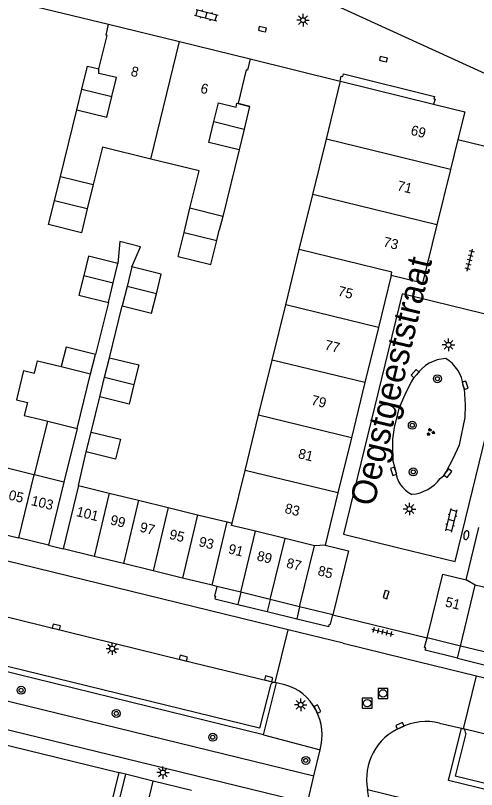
# Model space of a CAD drawing. Extents: x 125000 to 129004, y 397500 to 399008.
# Drawn here: x 127532.6 to 127578.9, y 398475.8 to 398553.4 of the extents above; entities that cross this region are included whole.
import ezdxf

# ---------------------------------------------------------------- set-up
doc = ezdxf.new("R2010")
doc.units = 0
for name, color, linetype in [('gg-afsc-erfafscheiding', 7, 'Continuous'), ('gg-afsc-muur', 7, 'Continuous'), ('gg-anno-huisnummerreeks BGT', 7, 'Continuous'), ('gg-anno-openbare ruimte label', 7, 'Continuous'), ('gg-bbg-bijgebouw', 7, 'Continuous'), ('gg-bbg-bijgebouw onder overbouw', 7, 'Continuous'), ('gg-bbg-gedigitaliseerde bebouwing', 7, 'Continuous'), ('gg-bbg-gedigitaliseerde bijgebouw', 7, 'Continuous'), ('gg-bbg-hoofdgebouw', 7, 'Continuous'), ('gg-bbg-onder overbouw', 7, 'Continuous'), ('gg-bbg-pand overbouw', 7, 'Continuous'), ('gg-bbg-tussenscheiding', 7, 'Continuous'), ('gg-bbg-tussenscheiding niveau 01', 7, 'Continuous'), ('gg-knt-verharding', 7, 'Continuous'), ('gg-knt-verharding nz', 7, 'Continuous'), ('gt-grn-groengrens', 7, 'Continuous'), ('gt-grn-weggrens', 7, 'Continuous'), ('gt-symb-boom', 7, 'Continuous'), ('gt-symb-brandkraan', 7, 'Continuous'), ('gt-symb-groenvak', 7, 'Continuous'), ('gt-symb-klinker verharding', 7, 'Continuous'), ('gt-symb-kolk', 7, 'Continuous'), ('gt-symb-lichtmast', 7, 'Continuous'), ('gt-symb-rioolschacht', 7, 'Continuous'), ('gt-symb-tegel verharding', 7, 'Continuous')]:
    doc.layers.add(name, color=color, linetype=linetype)

# ---------------------------------------------------------------- blocks, each defined once
blk = doc.blocks.new('gt0-BR')
at = {"layer": 'gt-symb-brandkraan'}
for centre, radius, start, end in [((-0.244, 0), 0.206, 107.56694, 252.43307), ((0.599, -2.664), 3, 106.89205, 107.56694), ((0, -0.691), 0.938, 73.10799, 106.89205), ((-0.599, -2.664), 3, 72.43309, 73.10799), ((0.244, 0), 0.206, 287.56695, 72.43309), ((0.599, 2.664), 3, 252.43307, 253.10797), ((0, 0.691), 0.938, 253.10797, 286.89206), ((-0.599, 2.664), 3, 286.89206, 287.56695)]:
    blk.add_arc(centre, radius, start, end, dxfattribs=at)
blk = doc.blocks.new('gt0-KOLK')
at = {"layer": 'gt-symb-kolk'}
blk.add_lwpolyline([(0, 0), (0.375, 0), (0.375, 0.4), (-0.375, 0.4), (-0.375, 0), (0, 0)], dxfattribs=at)
blk = doc.blocks.new('gt0-TEG1')
at = {"layer": 'gt-symb-tegel verharding'}
for p, q in [((-1.125, 0), (1.125, 0)), ((-0.9, -0.25), (-0.9, 0.25)), ((-0.45, -0.25), (-0.45, 0.25)), ((0, -0.25), (0, 0.25)), ((0.45, -0.25), (0.45, 0.25)), ((0.9, -0.25), (0.9, 0.25))]:
    blk.add_line(p, q, dxfattribs=at)
blk = doc.blocks.new('gt0-GRVAK')
at = {"layer": 'gt-symb-groenvak'}
for p, q in [((-0.11, 0.189), (-0.228, 0.24)), ((-0.182, 0.153), (0.088, 0.153)), ((-0.091, 0.211), (-0.156, 0.322)), ((-0.047, 0.214), (-0.047, 0.393)), ((-0.004, 0.211), (0.061, 0.322)), ((0.015, 0.189), (0.133, 0.24)), ((0.262, -0.052), (0.197, 0.059)), ((0.305, -0.049), (0.305, 0.13)), ((0.349, -0.052), (0.414, 0.059)), ((-0.245, -0.228), (-0.363, -0.177)), ((-0.318, -0.264), (-0.047, -0.264)), ((-0.226, -0.206), (-0.291, -0.095)), ((-0.183, -0.203), (-0.183, -0.024)), ((-0.139, -0.206), (-0.074, -0.095)), ((-0.12, -0.228), (-0.002, -0.177)), ((0.243, -0.074), (0.125, -0.023)), ((0.17, -0.11), (0.441, -0.11)), ((0.368, -0.074), (0.486, -0.023))]:
    blk.add_line(p, q, dxfattribs=at)
blk = doc.blocks.new('gt0-BOOM')
at = {"layer": 'gt-symb-boom'}
for radius in [0.4, 0.2]:
    blk.add_circle((0, 0), radius, dxfattribs=at)
blk = doc.blocks.new('gt0-KL1')
at = {"layer": 'gt-symb-klinker verharding'}
for p, q in [((-1.15, 0.3), (1.15, 0.3)), ((-1, -0.3), (-1, 0.3)), ((-0.5, 0.3), (-0.5, 0.45)), ((0, -0.3), (0, 0.3)), ((0.5, 0.3), (0.5, 0.45)), ((1, -0.3), (1, 0.3)), ((-1.15, -0.3), (1.15, -0.3)), ((-0.5, -0.45), (-0.5, -0.3)), ((0.5, -0.45), (0.5, -0.3))]:
    blk.add_line(p, q, dxfattribs=at)
blk = doc.blocks.new('gt0-LMAST')
at = {"layer": 'gt-symb-lichtmast'}
for p, q in [((-0.182, 0.173), (-0.447, 0.438)), ((-0.005, 0.246), (-0.005, 0.621)), ((0.172, 0.173), (0.437, 0.438)), ((-0.255, -0.004), (-0.63, -0.004)), ((-0.182, -0.181), (-0.447, -0.446)), ((-0.005, -0.254), (-0.005, -0.629)), ((0.437, -0.446), (0.172, -0.181)), ((0.245, -0.004), (0.62, -0.004))]:
    blk.add_line(p, q, dxfattribs=at)
blk.add_circle((-0.005, -0.004), 0.25, dxfattribs=at)
blk = doc.blocks.new('gt0-RS')
at = {"layer": 'gt-symb-rioolschacht'}
blk.add_lwpolyline([(-0.5, -0.5), (0.5, -0.5), (0.5, 0.5), (-0.5, 0.5)], close=True, dxfattribs=at)
blk.add_circle((0, 0), 0.375, dxfattribs=at)

msp = doc.modelspace()

# ---------------------------------------------------------------- linework, layer by layer
at = {"layer": 'gg-afsc-erfafscheiding'}
for p, q in [((127541.892, 398524.66), (127540.6, 398519.442)), ((127541.999, 398519.099), (127543.285, 398524.297)), ((127540.155, 398511.647), (127541.031, 398515.188)), ((127538.906, 398506.275), (127539.666, 398509.668))]:
    msp.add_line(p, q, dxfattribs=at)
msp.add_lwpolyline([(127544.255, 398528.216), (127545.123, 398530.226), (127543.03, 398530.753), (127542.86, 398528.57)], dxfattribs=at)
at = {"layer": 'gg-afsc-muur'}
for p, q in [((127532.868, 398554.732), (127541.924, 398552.56)), ((127556.126, 398549.1), (127565.153, 398546.851))]:
    msp.add_line(p, q, dxfattribs=at)
at = {"layer": 'gg-bbg-bijgebouw'}
for p, q in [((127538.718, 398543.991), (127539.222, 398546.049)), ((127536.482, 398534.861), (127537.075, 398537.28)), ((127540.369, 398536.468), (127539.774, 398534.049)), ((127549.492, 398531.673), (127550.087, 398534.096)), ((127548.902, 398529.274), (127549.492, 398531.673)), ((127542.374, 398526.608), (127542.86, 398528.57)), ((127544.255, 398528.216), (127543.77, 398526.258)), ((127541.892, 398524.66), (127542.374, 398526.608)), ((127543.77, 398526.258), (127543.285, 398524.297)), ((127540.115, 398517.484), (127540.6, 398519.442)), ((127541.514, 398517.138), (127541.999, 398519.099)), ((127538.756, 398511.992), (127540.115, 398517.484)), ((127541.031, 398515.188), (127541.514, 398517.138)), ((127534.48, 398507.353), (127535.807, 398512.722)), ((127538.756, 398511.992), (127537.429, 398506.631)), ((127539.666, 398509.668), (127540.155, 398511.647)), ((127534.415, 398507.369), (127531.452, 398508.094)), ((127534.48, 398507.353), (127534.415, 398507.369)), ((127537.429, 398506.631), (127535.878, 398500.287)), ((127538.906, 398506.275), (127537.348, 398499.932)), ((127538.906, 398506.275), (127541.969, 398505.525)), ((127541.969, 398505.525), (127544.931, 398504.799)), ((127544.931, 398504.799), (127547.893, 398504.073)), ((127547.893, 398504.073), (127550.855, 398503.347)), ((127550.855, 398503.347), (127553.816, 398502.622)), ((127553.816, 398502.622), (127554.322, 398502.498)), ((127529.901, 398501.749), (127532.864, 398501.024)), ((127535.878, 398500.287), (127532.864, 398501.024)), ((127540.461, 398499.17), (127537.348, 398499.932)), ((127543.424, 398498.445), (127540.461, 398499.17)), ((127546.386, 398497.72), (127543.424, 398498.445)), ((127549.348, 398496.994), (127546.386, 398497.72)), ((127552.311, 398496.269), (127549.348, 398496.994)), ((127552.798, 398496.15), (127552.311, 398496.269))]:
    msp.add_line(p, q, dxfattribs=at)
for points in [[(127539.222, 398546.049), (127539.789, 398548.363), (127540.954, 398548.08)], [(127539.774, 398534.049), (127539.184, 398531.651), (127535.895, 398532.462), (127536.482, 398534.861)], [(127542.86, 398528.57), (127539.911, 398529.3), (127539.428, 398527.351)], [(127546.719, 398525.528), (127547.204, 398527.486), (127544.255, 398528.216)], [(127539.428, 398527.351), (127538.943, 398525.39), (127541.892, 398524.66)], [(127543.285, 398524.297), (127546.234, 398523.567), (127546.719, 398525.528)], [(127540.6, 398519.442), (127537.651, 398520.172), (127537.166, 398518.214)], [(127541.999, 398519.099), (127544.95, 398518.378), (127544.465, 398516.417)], [(127544.465, 398516.417), (127543.98, 398514.459), (127541.031, 398515.188)], [(127540.155, 398511.647), (127543.104, 398510.918), (127542.615, 398508.939), (127539.666, 398509.668)], [(127563.653, 398500.295), (127566.012, 398499.719), (127564.441, 398493.3)], [(127573.895, 398490.984), (127575.468, 398497.397), (127577.807, 398496.823)]]:
    msp.add_lwpolyline(points, dxfattribs=at)
at = {"layer": 'gg-bbg-bijgebouw onder overbouw'}
for p, q in [((127555.184, 398495.566), (127552.798, 398496.15)), ((127558.137, 398494.843), (127555.184, 398495.566)), ((127561.1, 398494.118), (127558.137, 398494.843)), ((127564.441, 398493.3), (127561.1, 398494.118)), ((127577.237, 398490.169), (127573.895, 398490.984)), ((127580.19, 398489.448), (127577.237, 398490.169))]:
    msp.add_line(p, q, dxfattribs=at)
at = {"layer": 'gg-bbg-gedigitaliseerde bebouwing'}
msp.add_line((127555.011, 398539.968), (127553.373, 398533.286), dxfattribs=at)
at = {"layer": 'gg-bbg-gedigitaliseerde bijgebouw'}
for p, q in [((127556.077, 398544.318), (127555.515, 398542.026)), ((127555.515, 398542.026), (127555.011, 398539.968)), ((127553.373, 398533.286), (127553.035, 398531.906)), ((127552.781, 398530.867), (127553.035, 398531.906)), ((127552.193, 398528.467), (127552.781, 398530.867)), ((127548.902, 398529.274), (127552.193, 398528.467))]:
    msp.add_line(p, q, dxfattribs=at)
for points in [[(127533.379, 398517.81), (127534.475, 398517.539), (127534.687, 398518.397), (127534.788, 398518.802), (127537.166, 398518.214)], [(127533.379, 398517.81), (127532.657, 398514.891), (127533.779, 398514.613), (127533.455, 398513.304)], [(127533.455, 398513.304), (127535.134, 398512.889), (127535.807, 398512.722)]]:
    msp.add_lwpolyline(points, dxfattribs=at)
at = {"layer": 'gg-bbg-hoofdgebouw'}
for p, q in [((127541.924, 398552.56), (127549.049, 398550.824)), ((127549.049, 398550.824), (127556.126, 398549.1)), ((127563.78, 398541.03), (127565.206, 398546.838)), ((127537.075, 398537.28), (127538.718, 398543.991)), ((127562.422, 398535.495), (127563.78, 398541.03)), ((127576.983, 398541.002), (127576.24, 398537.983)), ((127576.24, 398537.983), (127574.877, 398532.448)), ((127561.06, 398529.949), (127562.422, 398535.495)), ((127559.702, 398524.414), (127561.06, 398529.949)), ((127570.28, 398527.359), (127569.004, 398522.148)), ((127558.34, 398518.868), (127559.702, 398524.414)), ((127569.004, 398522.148), (127567.651, 398516.623)), ((127556.982, 398513.333), (127558.34, 398518.868)), ((127567.651, 398516.623), (127566.293, 398511.076)), ((127555.623, 398507.797), (127556.982, 398513.333)), ((127566.293, 398511.076), (127564.937, 398505.539)), ((127554.322, 398502.498), (127555.623, 398507.797)), ((127564.937, 398505.539), (127563.653, 398500.295)), ((127577.807, 398496.823), (127579.089, 398502.069)), ((127520.72, 398482.907), (127542.944, 398477.495)), ((127542.944, 398477.495), (127537.262, 398454.215))]:
    msp.add_line(p, q, dxfattribs=at)
for points in [[(127540.954, 398548.08), (127541.767, 398551.443), (127541.66, 398551.471), (127541.924, 398552.56)], [(127556.126, 398549.1), (127555.847, 398547.954), (127555.74, 398547.98), (127554.922, 398544.642), (127556.086, 398544.356), (127556.077, 398544.318)], [(127574.552, 398544.545), (127577.667, 398543.78), (127576.983, 398541.002)], [(127546.172, 398539.041), (127541.297, 398540.24), (127540.369, 398536.468)], [(127550.087, 398534.096), (127551.01, 398537.852), (127546.172, 398539.041)], [(127574.877, 398532.448), (127573.433, 398526.583), (127570.28, 398527.359)]]:
    msp.add_lwpolyline(points, dxfattribs=at)
at = {"layer": 'gg-bbg-onder overbouw'}
msp.add_line((127565.206, 398546.838), (127574.552, 398544.545), dxfattribs=at)
at = {"layer": 'gg-bbg-pand overbouw'}
for p, q in [((127565.206, 398546.838), (127565.153, 398546.851)), ((127554.888, 398494.354), (127557.841, 398493.634)), ((127557.841, 398493.634), (127560.805, 398492.912)), ((127576.94, 398488.957), (127579.893, 398488.238))]:
    msp.add_line(p, q, dxfattribs=at)
for points in [[(127565.153, 398546.851), (127565.279, 398547.36), (127565.425, 398547.32), (127565.49, 398547.576), (127574.654, 398545.327), (127574.581, 398545.075), (127574.69, 398545.052), (127574.552, 398544.545)], [(127552.798, 398496.15), (127552.561, 398495.189), (127552.655, 398495.167), (127552.596, 398494.912), (127554.888, 398494.354)], [(127560.805, 398492.912), (127564.041, 398492.124), (127564.109, 398492.375), (127564.208, 398492.354), (127564.441, 398493.3)], [(127576.94, 398488.957), (127573.693, 398489.746), (127573.756, 398489.996), (127573.65, 398490.023), (127573.895, 398490.984)]]:
    msp.add_lwpolyline(points, dxfattribs=at)
at = {"layer": 'gg-bbg-tussenscheiding'}
for p, q in [((127546.172, 398539.041), (127549.049, 398550.824)), ((127539.222, 398546.049), (127542.234, 398545.313)), ((127552.491, 398542.796), (127555.515, 398542.026)), ((127576.24, 398537.983), (127563.78, 398541.03)), ((127537.075, 398537.28), (127540.369, 398536.468)), ((127574.877, 398532.448), (127562.422, 398535.495)), ((127539.774, 398534.049), (127536.482, 398534.861)), ((127553.373, 398533.286), (127550.087, 398534.096)), ((127549.492, 398531.673), (127552.781, 398530.867)), ((127539.428, 398527.351), (127542.374, 398526.608)), ((127546.719, 398525.528), (127543.77, 398526.258)), ((127569.004, 398522.148), (127559.702, 398524.414)), ((127537.166, 398518.214), (127540.115, 398517.484)), ((127567.651, 398516.623), (127558.34, 398518.868)), ((127541.514, 398517.138), (127544.465, 398516.417)), ((127535.807, 398512.722), (127538.756, 398511.992)), ((127566.293, 398511.076), (127556.982, 398513.333)), ((127534.415, 398507.369), (127532.864, 398501.024)), ((127537.429, 398506.631), (127534.48, 398507.353)), ((127564.937, 398505.539), (127555.623, 398507.797)), ((127541.969, 398505.525), (127540.461, 398499.17)), ((127544.931, 398504.799), (127543.424, 398498.445)), ((127547.893, 398504.073), (127546.386, 398497.72)), ((127550.855, 398503.347), (127549.348, 398496.994)), ((127552.311, 398496.269), (127553.816, 398502.622)), ((127555.184, 398495.566), (127556.682, 398501.691)), ((127559.635, 398500.964), (127556.682, 398501.691)), ((127558.137, 398494.843), (127559.635, 398500.964)), ((127562.597, 398500.235), (127559.635, 398500.964)), ((127563.653, 398500.295), (127562.597, 398500.235)), ((127561.1, 398494.118), (127562.597, 398500.235)), ((127578.736, 398496.278), (127577.807, 398496.823)), ((127577.237, 398490.169), (127578.736, 398496.278)), ((127581.689, 398495.561), (127578.736, 398496.278))]:
    msp.add_line(p, q, dxfattribs=at)
for points in [[(127542.234, 398545.313), (127542.698, 398547.207), (127540.949, 398547.635), (127540.954, 398548.08)], [(127538.718, 398543.991), (127541.73, 398543.253), (127542.234, 398545.313)], [(127552.491, 398542.796), (127552.955, 398544.69), (127554.715, 398544.259), (127554.806, 398544.63), (127556.077, 398544.318)], [(127555.011, 398539.968), (127551.98, 398540.711), (127552.491, 398542.796)], [(127570.28, 398527.359), (127570.361, 398527.689), (127561.06, 398529.949)], [(127556.682, 398501.691), (127554.27, 398502.284), (127554.322, 398502.498)]]:
    msp.add_lwpolyline(points, dxfattribs=at)
at = {"layer": 'gg-bbg-tussenscheiding niveau 01'}
for p, q in [((127555.184, 398495.566), (127554.888, 398494.354)), ((127558.137, 398494.843), (127557.841, 398493.634)), ((127561.1, 398494.118), (127560.805, 398492.912)), ((127576.94, 398488.957), (127577.237, 398490.169))]:
    msp.add_line(p, q, dxfattribs=at)
at = {"layer": 'gg-knt-verharding'}
for p, q in [((127576.983, 398541.002), (127584.763, 398539.103)), ((127557.465, 398481.278), (127510.847, 398492.671)), ((127558.642, 398486.512), (127559.938, 398491.818)), ((127565.457, 398490.47), (127559.938, 398491.818)), ((127503.386, 398491.613), (127562.537, 398477.157)), ((127565.457, 398490.47), (127571.58, 398488.974)), ((127561.877, 398474.405), (127500.896, 398489.307)), ((127571.58, 398488.974), (127578.842, 398487.2)), ((127577.543, 398481.883), (127578.842, 398487.2)), ((127578.842, 398487.2), (127619.094, 398477.369)), ((127557.465, 398481.278), (127558.767, 398486.481)), ((127558.642, 398486.512), (127558.607, 398486.521)), ((127558.767, 398486.481), (127558.642, 398486.512)), ((127559.598, 398486.274), (127558.767, 398486.481)), ((127558.176, 398486.248), (127557.053, 398481.926)), ((127575.149, 398482.45), (127577.347, 398481.937)), ((127576.05, 398476.698), (127577.347, 398481.937)), ((127577.347, 398481.937), (127577.543, 398481.883)), ((127577.772, 398481.415), (127576.703, 398477.118)), ((127562.537, 398477.157), (127563.158, 398479.748)), ((127543.612, 398477.328), (127542.944, 398477.495)), ((127546.401, 398476.631), (127543.612, 398477.328)), ((127561.877, 398474.405), (127562.537, 398477.157)), ((127550.236, 398475.685), (127546.401, 398476.631)), ((127567.92, 398475.78), (127625.037, 398461.916))]:
    msp.add_line(p, q, dxfattribs=at)
for points in [[(127561.264, 398556.07), (127580.884, 398547.086), (127581.688, 398548.867), (127586.576, 398547.635)], [(127571.205, 398500), (127576.697, 398498.664), (127582.614, 398522.773), (127571.38, 398525.529), (127565.487, 398501.391), (127571.205, 398500)], [(127572.832, 398517.371), (127572.52, 398517.058), (127572.294, 398516.679), (127571.643, 398515.365), (127571.061, 398514.019), (127570.583, 398512.089), (127570.432, 398510.94), (127570.406, 398509.781), (127570.467, 398508.768), (127570.723, 398507.785)], [(127575.222, 398506.98), (127575.561, 398507.277), (127575.819, 398507.645), (127576.525, 398508.992), (127577.145, 398510.38), (127577.73, 398513.118), (127577.734, 398514.384), (127577.634, 398515.976), (127577.517, 398516.285)], [(127559.938, 398491.818), (127512.602, 398503.379), (127508.318, 398504.484)], [(127557.053, 398481.926), (127511.472, 398493.077), (127512.635, 398497.751)], [(127543.612, 398477.328), (127542.335, 398472.207), (127545.135, 398471.512)], [(127622.461, 398470.919), (127621.308, 398466.252), (127576.703, 398477.118)], [(127625.037, 398461.916), (127626.86, 398469.286), (127622.83, 398470.242), (127621.703, 398465.558), (127576.05, 398476.698)]]:
    msp.add_lwpolyline(points, dxfattribs=at)
for centre, radius, start, end in [((127575.954, 398515.261), 3.768, 92.94736, 145.94637), ((127573.975, 398515.946), 3.558, 5.47004, 59.88828), ((127573.535, 398507.957), 2.817, 183.51015, 245.35197), ((127572.002, 398509.424), 4.042, 275.08552, 322.8093), ((127558.53, 398486.166), 0.364, 77.81182, 166.88939), ((127558.49, 398481.719), 4.687, 25.83374, 76.32746), ((127558.012, 398481.204), 5.348, 344.19676, 28.56822), ((127573.829, 398476.792), 5.809, 76.8688, 116.42316), ((127573.448, 398476.82), 5.625, 113.06585, 190.65528), ((127577.188, 398481.419), 0.584, 359.59908, 52.54743), ((127563.055, 398474.824), 4.958, 351.2997, 11.11805)]:
    msp.add_arc(centre, radius, start, end, dxfattribs=at)
at = {"layer": 'gg-knt-verharding nz'}
for p, q in [((127512.635, 398497.751), (127549.374, 398488.775)), ((127584.016, 398480.298), (127577.543, 398481.883))]:
    msp.add_line(p, q, dxfattribs=at)
msp.add_lwpolyline([(127549.374, 398488.775), (127557.944, 398486.699), (127558.607, 398486.521)], dxfattribs=at)
at = {"layer": 'gt-grn-groengrens'}
for p, q in [((127557.465, 398481.278), (127563.158, 398479.748)), ((127545.135, 398471.512), (127546.401, 398476.631))]:
    msp.add_line(p, q, dxfattribs=at)
at = {"layer": 'gt-grn-weggrens'}
for p, q in [((127535.878, 398500.287), (127537.348, 398499.932)), ((127564.441, 398493.3), (127573.895, 398490.984))]:
    msp.add_line(p, q, dxfattribs=at)

# ---------------------------------------------------------------- block references
at = {"layer": 'gt-symb-boom'}
for p in [(127574.933, 398517), (127572.411, 398512.327), (127572.508, 398507.648), (127533.137, 398485.735), (127542.689, 398483.41), (127552.372, 398481.024), (127561.719, 398478.699)]:
    msp.add_blockref('gt0-BOOM', p, dxfattribs=at)
at = {"layer": 'gt-symb-brandkraan', "rotation": 77.29726808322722}
msp.add_blockref('gt0-BR', (127577.832, 398501.3), dxfattribs=at)
at = {"layer": 'gt-symb-groenvak'}
msp.add_blockref('gt0-GRVAK', (127574.229, 398511.64), dxfattribs=at)
at = {"layer": 'gt-symb-klinker verharding'}
for p, rotation in [((127551.737, 398553.477), -14.481034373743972), ((127576.336, 398502.786), 76.29711003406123)]:
    msp.add_blockref('gt0-KL1', p, dxfattribs=dict(at, rotation=rotation))
at = {"layer": 'gt-symb-kolk'}
for p, rotation in [((127557.317, 398551.875), -12.882979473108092), ((127569.464, 398548.867), -13.243802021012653), ((127572.832, 398517.371), 47.47195593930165), ((127577.517, 398516.285), -72.66989131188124), ((127570.723, 398507.785), 109.44956876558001), ((127575.819, 398507.645), -128.3019938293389), ((127569.964, 398495.283), 73.61369433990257), ((127536.618, 398491.897), -13.64723833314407), ((127549.374, 398488.775), -13.772145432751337), ((127557.944, 398486.699), -15.003152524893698), ((127562.709, 398483.762), -63.53599947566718), ((127571.244, 398481.995), 23.817453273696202)]:
    msp.add_blockref('gt0-KOLK', p, dxfattribs=dict(at, rotation=rotation))
at = {"layer": 'gt-symb-lichtmast'}
for p in [(127561.441, 398552.976), (127576.046, 398520.399), (127572.127, 398503.924), (127542.29, 398489.908), (127561.207, 398484.284), (127547.378, 398477.483)]:
    msp.add_blockref('gt0-LMAST', p, dxfattribs=at)
at = {"layer": 'gt-symb-rioolschacht'}
for p in [(127569.465, 398485.421), (127567.891, 398484.44)]:
    msp.add_blockref('gt0-RS', p, dxfattribs=at)
at = {"layer": 'gt-symb-tegel verharding'}
for p, rotation in [((127578.182, 398528.891), 76.35276166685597), ((127569.43, 398491.6), -13.702889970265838)]:
    msp.add_blockref('gt0-TEG1', p, dxfattribs=dict(at, rotation=rotation))

# ---------------------------------------------------------------- texts
at = {"layer": 'gg-anno-huisnummerreeks BGT'}
for s, rotation, p in [('8', 346.3, (127544.077, 398547.404)), ('6', 346.3, (127551.072, 398545.7)), ('69', 346.2, (127572.181, 398541.484)), ('71', 346.2, (127570.812, 398535.922)), ('73', 346.2, (127569.425, 398530.288)), ('75', 346.2, (127564.87, 398525.351)), ('77', 346.2, (127563.546, 398519.944)), ('79', 346.2, (127562.191, 398514.412)), ('81', 346.2, (127560.877, 398509.044)), ('105', 346.3, (127531.082, 398505.062)), ('103', 346.3, (127534.07, 398504.331)), ('83', 346.2, (127559.532, 398503.55)), ('101', 346.2, (127538.605, 398503.228)), ('99', 346.3, (127542.019, 398502.391)), ('97', 346.2, (127544.982, 398501.667)), ('95', 346.2, (127547.945, 398500.941)), ('93', 346.3, (127550.906, 398500.215)), ('91', 346.2, (127553.867, 398499.488)), ('89', 346.2, (127556.738, 398498.789)), ('87', 346.3, (127559.695, 398498.064)), ('85', 346.2, (127562.848, 398497.293)), ('51', 346.3, (127575.641, 398494.161))]:
    msp.add_text(s, height=1, rotation=rotation, dxfattribs=at).set_placement(p)
at = {"layer": 'gg-anno-openbare ruimte label'}
msp.add_text('Oegstgeeststraat', height=2.5, rotation=76.7, dxfattribs=at).set_placement((127568.553, 398504.092))

doc.saveas('drawing.dxf')
